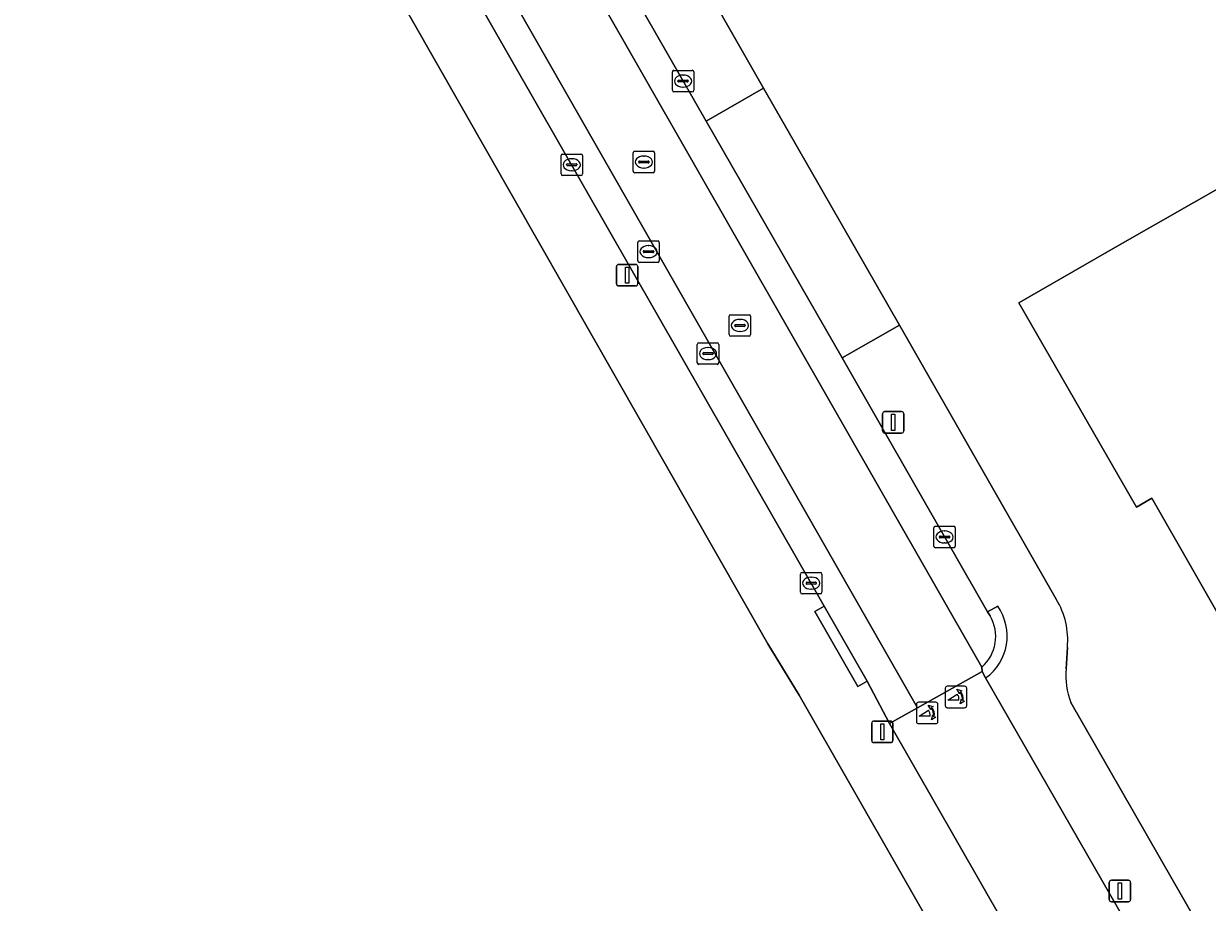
# Model space of a CAD drawing. Extents: x 158455 to 159797, y 387218 to 388672.
# Drawn here: x 159006.9 to 159062, y 387388.9 to 387429.8 of the extents above; entities that cross this region are included whole.
import ezdxf

# ---------------------------------------------------------------- set-up
doc = ezdxf.new("R2010")
doc.units = 0
for name, color, linetype in [('IMGEO_Erf', 7, 'Continuous'), ('IMGEO_Fietspad_open', 7, 'Continuous'), ('IMGEO_Kolk', 7, 'Continuous'), ('IMGEO_Lichtmast', 7, 'Continuous'), ('IMGEO_Pand', 7, 'Continuous'), ('IMGEO_Poller', 7, 'Continuous'), ('IMGEO_Rijbaan_lokaal_gesloten', 7, 'Continuous'), ('IMGEO_Rioolput', 7, 'Continuous'), ('IMGEO_Voetpad_open', 7, 'Continuous')]:
    doc.layers.add(name, color=color, linetype=linetype)

msp = doc.modelspace()

# ---------------------------------------------------------------- linework, layer by layer
at = {"layer": 'IMGEO_Erf'}
for points in [[(159021.487, 387461.801), (159021.7, 387461.428), (159027.107, 387451.962), (159027.298, 387452.069), (159033.643, 387441.037), (159037.33, 387434.57), (159037.017, 387434.385), (159040.22, 387428.764), (159041.328, 387426.82), (159047.668, 387415.778), (159054.963, 387403.021)], [(159013.041, 387349.997), (159013.188, 387352.74), (159014.275, 387353.435), (159016.381, 387349.812), (159018.271, 387350.9), (159056.765, 387372.942), (159057.149, 387373.168), (159057.427, 387373.333), (159043.001, 387398.552), (159041.537, 387400.954), (159021.411, 387436.244), (159018.241, 387441.407), (159010.144, 387455.607)], [(159055.639, 387398.219), (159066.827, 387378.71), (159068.702, 387379.738), (159112.122, 387404.631), (159083.935, 387453.791)], [(159070.135, 387388.988), (159059.41, 387407.722), (159058.697, 387407.307), (159053.217, 387416.829), (159057.834, 387419.472), (159063.134, 387422.506)], [(159055.478, 387400.779), (159055.426, 387399.776)]]:
    msp.add_lwpolyline(points, dxfattribs=at)
for centre, radius, start, end in [((159051.906, 387401.139), 3.59, 354.2525, 31.621), ((159058.728, 387399.435), 3.32, 174.0983, 201.4813)]:
    msp.add_arc(centre, radius, start, end, dxfattribs=at)
at = {"layer": 'IMGEO_Fietspad_open'}
msp.add_lwpolyline([(159064.609, 387376.853), (159064.348, 387377.307), (159051.673, 387399.357), (159051.509, 387399.66), (159048.505, 387397.967), (159047.199, 387397.231), (159059.985, 387374.909), (159060.23, 387374.481)], dxfattribs=at)
at = {"layer": 'IMGEO_Kolk'}
for p, q in [((159037.164, 387427.645), (159038.016, 387427.645)), ((159037.089, 387426.719), (159037.089, 387427.571)), ((159037.348, 387427.139), (159037.348, 387427.151)), ((159037.786, 387427.102), (159037.388, 387427.102)), ((159037.391, 387427.188), (159037.789, 387427.188)), ((159037.577, 387427.425), (159037.602, 387427.425)), ((159037.832, 387427.151), (159037.832, 387427.139)), ((159038.09, 387427.571), (159038.09, 387426.719)), ((159038.016, 387426.645), (159037.164, 387426.645)), ((159037.6, 387426.865), (159037.575, 387426.865)), ((159031.983, 387423.749), (159032.835, 387423.749)), ((159031.908, 387422.823), (159031.908, 387423.675)), ((159032.167, 387423.243), (159032.167, 387423.255)), ((159032.605, 387423.206), (159032.207, 387423.206)), ((159032.21, 387423.292), (159032.608, 387423.292)), ((159032.396, 387423.529), (159032.421, 387423.529)), ((159032.651, 387423.255), (159032.651, 387423.243)), ((159032.909, 387423.675), (159032.909, 387422.823)), ((159032.835, 387422.749), (159031.983, 387422.749)), ((159032.419, 387422.969), (159032.394, 387422.969)), ((159049.26, 387405.496), (159049.26, 387406.348)), ((159049.335, 387406.422), (159050.187, 387406.422)), ((159049.748, 387406.202), (159049.773, 387406.202)), ((159050.261, 387406.348), (159050.261, 387405.496)), ((159049.519, 387405.916), (159049.519, 387405.928)), ((159049.957, 387405.879), (159049.559, 387405.879)), ((159049.562, 387405.965), (159049.96, 387405.965)), ((159049.771, 387405.642), (159049.746, 387405.642)), ((159050.003, 387405.928), (159050.003, 387405.916)), ((159050.187, 387405.422), (159049.335, 387405.422)), ((159043.054, 387403.346), (159043.054, 387404.198)), ((159043.129, 387404.272), (159043.981, 387404.272)), ((159043.542, 387404.052), (159043.567, 387404.052)), ((159044.055, 387404.198), (159044.055, 387403.346)), ((159043.313, 387403.766), (159043.313, 387403.778)), ((159043.751, 387403.729), (159043.353, 387403.729)), ((159043.356, 387403.815), (159043.754, 387403.815)), ((159043.565, 387403.492), (159043.54, 387403.492)), ((159043.797, 387403.778), (159043.797, 387403.766)), ((159043.981, 387403.272), (159043.129, 387403.272))]:
    msp.add_line(p, q, dxfattribs=at)
for points in [[(159037.164, 387427.645), (159038.016, 387427.645)], [(159037.089, 387426.719), (159037.089, 387427.571)], [(159038.09, 387427.571), (159038.09, 387426.719)], [(159038.016, 387426.645), (159037.164, 387426.645)], [(159031.983, 387423.749), (159032.835, 387423.749)], [(159031.908, 387422.823), (159031.908, 387423.675)], [(159032.909, 387423.675), (159032.909, 387422.823)], [(159032.835, 387422.749), (159031.983, 387422.749)], [(159049.26, 387405.496), (159049.26, 387406.348)], [(159049.335, 387406.422), (159050.187, 387406.422)], [(159050.261, 387406.348), (159050.261, 387405.496)], [(159050.187, 387405.422), (159049.335, 387405.422)], [(159043.054, 387403.346), (159043.054, 387404.198)], [(159043.129, 387404.272), (159043.981, 387404.272)], [(159044.055, 387404.198), (159044.055, 387403.346)], [(159043.981, 387403.272), (159043.129, 387403.272)]]:
    msp.add_lwpolyline(points, dxfattribs=at)
for centre, radius, start, end in [((159037.166, 387427.569), 0.0765, 91.552, 178.448), ((159037.166, 387427.569), 0.0765, 91.552, 178.448), ((159038.014, 387427.569), 0.0765, 1.552, 88.448), ((159038.014, 387427.569), 0.0765, 1.552, 88.448), ((159037.388, 387427.148), 0.0403, 85.8775, 175.7526), ((159037.385, 387427.138), 0.0366, 178.938, 274.7102), ((159037.789, 387427.145), 0.043, 264.8664, 352.4533), ((159037.793, 387427.15), 0.0386, 1.7309, 96.639), ((159037.166, 387426.721), 0.0765, 181.552, 268.448), ((159037.166, 387426.721), 0.0765, 181.552, 268.448), ((159038.014, 387426.721), 0.0765, 271.552, 358.448), ((159038.014, 387426.721), 0.0765, 271.552, 358.448), ((159031.985, 387423.673), 0.0765, 91.552, 178.448), ((159031.985, 387423.673), 0.0765, 91.552, 178.448), ((159032.833, 387423.673), 0.0765, 1.552, 88.448), ((159032.833, 387423.673), 0.0765, 1.552, 88.448), ((159032.207, 387423.252), 0.0403, 85.8775, 175.7526), ((159032.204, 387423.242), 0.0366, 178.938, 274.7102), ((159032.608, 387423.249), 0.043, 264.8664, 352.4533), ((159032.612, 387423.254), 0.0386, 1.7309, 96.639), ((159031.985, 387422.825), 0.0765, 181.552, 268.448), ((159031.985, 387422.825), 0.0765, 181.552, 268.448), ((159032.833, 387422.825), 0.0765, 271.552, 358.448), ((159032.833, 387422.825), 0.0765, 271.552, 358.448), ((159049.337, 387406.346), 0.0765, 91.552, 178.448), ((159049.337, 387406.346), 0.0765, 91.552, 178.448), ((159050.185, 387406.346), 0.0765, 1.552, 88.448), ((159050.185, 387406.346), 0.0765, 1.552, 88.448), ((159049.559, 387405.925), 0.0403, 85.8775, 175.7526), ((159049.556, 387405.915), 0.0366, 178.938, 274.7102), ((159049.96, 387405.922), 0.043, 264.8664, 352.4533), ((159049.964, 387405.927), 0.0386, 1.7309, 96.639), ((159049.337, 387405.498), 0.0765, 181.552, 268.448), ((159049.337, 387405.498), 0.0765, 181.552, 268.448), ((159050.185, 387405.498), 0.0765, 271.552, 358.448), ((159050.185, 387405.498), 0.0765, 271.552, 358.448), ((159043.131, 387404.196), 0.0765, 91.552, 178.448), ((159043.131, 387404.196), 0.0765, 91.552, 178.448), ((159043.979, 387404.196), 0.0765, 1.552, 88.448), ((159043.979, 387404.196), 0.0765, 1.552, 88.448), ((159043.353, 387403.775), 0.0403, 85.8775, 175.7526), ((159043.35, 387403.765), 0.0366, 178.938, 274.7102), ((159043.754, 387403.772), 0.043, 264.8664, 352.4533), ((159043.758, 387403.777), 0.0386, 1.7309, 96.639), ((159043.131, 387403.348), 0.0765, 181.552, 268.448), ((159043.131, 387403.348), 0.0765, 181.552, 268.448), ((159043.979, 387403.348), 0.0765, 271.552, 358.448), ((159043.979, 387403.348), 0.0765, 271.552, 358.448)]:
    msp.add_arc(centre, radius, start, end, dxfattribs=at)
for centre, major_axis, ratio, start_param, end_param in [((159037.576, 387427.145), (-0.387, 0.002), 0.722429, 4.712389, 7.853982), ((159037.601, 387427.145), (-0.39, 0.002), 0.717154, 1.570796, 4.712389), ((159032.395, 387423.249), (-0.387, 0.002), 0.722429, 4.712389, 7.853982), ((159032.42, 387423.249), (-0.39, 0.002), 0.717154, 1.570796, 4.712389), ((159049.747, 387405.922), (-0.387, 0.002), 0.722429, 4.712389, 7.853982), ((159049.772, 387405.922), (-0.39, 0.002), 0.717154, 1.570796, 4.712389), ((159043.541, 387403.772), (-0.387, 0.002), 0.722429, 4.712389, 7.853982), ((159043.566, 387403.772), (-0.39, 0.002), 0.717154, 1.570796, 4.712389)]:
    msp.add_ellipse(centre, major_axis=major_axis, ratio=ratio, start_param=start_param, end_param=end_param, dxfattribs=at)
at = {"layer": 'IMGEO_Lichtmast'}
for p, q in [((159034.489, 387417.707), (159034.489, 387418.507)), ((159034.489, 387418.507), (159034.489, 387417.707)), ((159034.589, 387418.607), (159035.379, 387418.607)), ((159035.379, 387418.607), (159034.589, 387418.607)), ((159035.479, 387418.507), (159035.479, 387417.707)), ((159035.479, 387417.707), (159035.479, 387418.507)), ((159035.379, 387417.607), (159034.589, 387417.607)), ((159034.589, 387417.607), (159035.379, 387417.607)), ((159046.873, 387410.86), (159046.873, 387411.66)), ((159046.873, 387411.66), (159046.873, 387410.86)), ((159046.973, 387411.76), (159047.763, 387411.76)), ((159047.763, 387411.76), (159046.973, 387411.76)), ((159047.863, 387411.66), (159047.863, 387410.86)), ((159047.863, 387410.86), (159047.863, 387411.66)), ((159047.763, 387410.76), (159046.973, 387410.76)), ((159046.973, 387410.76), (159047.763, 387410.76)), ((159046.469, 387397.348), (159047.259, 387397.348)), ((159047.259, 387397.348), (159046.469, 387397.348)), ((159046.369, 387396.448), (159046.369, 387397.248)), ((159046.369, 387397.248), (159046.369, 387396.448)), ((159047.359, 387397.248), (159047.359, 387396.448)), ((159047.359, 387396.448), (159047.359, 387397.248)), ((159047.259, 387396.348), (159046.469, 387396.348)), ((159046.469, 387396.348), (159047.259, 387396.348)), ((159057.43, 387389.04), (159057.43, 387389.84)), ((159057.43, 387389.84), (159057.43, 387389.04)), ((159057.53, 387389.94), (159058.32, 387389.94)), ((159058.32, 387389.94), (159057.53, 387389.94)), ((159058.42, 387389.84), (159058.42, 387389.04)), ((159058.42, 387389.04), (159058.42, 387389.84)), ((159058.32, 387388.94), (159057.53, 387388.94)), ((159057.53, 387388.94), (159058.32, 387388.94))]:
    msp.add_line(p, q, dxfattribs=at)
for points in [[(159034.909, 387418.482), (159035.059, 387418.482), (159035.059, 387417.732), (159034.909, 387417.732), (159034.909, 387418.482)], [(159047.293, 387411.635), (159047.443, 387411.635), (159047.443, 387410.885), (159047.293, 387410.885), (159047.293, 387411.635)], [(159046.789, 387397.223), (159046.939, 387397.223), (159046.939, 387396.473), (159046.789, 387396.473), (159046.789, 387397.223)], [(159057.85, 387389.815), (159058, 387389.815), (159058, 387389.065), (159057.85, 387389.065), (159057.85, 387389.815)]]:
    msp.add_lwpolyline(points, dxfattribs=at)
for centre, start, end in [((159034.589, 387418.507), 90, 180), ((159034.589, 387418.507), 90, 180), ((159035.379, 387418.507), 0, 90), ((159035.379, 387418.507), 360, 90), ((159034.589, 387417.707), 180, 270), ((159034.589, 387417.707), 180, 270), ((159035.379, 387417.707), 270, 0), ((159035.379, 387417.707), 270, 0), ((159046.973, 387411.66), 90, 180), ((159046.973, 387411.66), 90, 180), ((159047.763, 387411.66), 0, 90), ((159047.763, 387411.66), 360, 90), ((159046.973, 387410.86), 180, 270), ((159046.973, 387410.86), 180, 270), ((159047.763, 387410.86), 270, 0), ((159047.763, 387410.86), 270, 0), ((159046.469, 387397.248), 90, 180), ((159046.469, 387397.248), 90, 180), ((159047.259, 387397.248), 0, 90), ((159047.259, 387397.248), 360, 90), ((159046.469, 387396.448), 180, 270), ((159046.469, 387396.448), 180, 270), ((159047.259, 387396.448), 270, 0), ((159047.259, 387396.448), 270, 0), ((159057.53, 387389.84), 90, 180), ((159057.53, 387389.84), 90, 180), ((159058.32, 387389.84), 0, 90), ((159058.32, 387389.84), 360, 90), ((159057.53, 387389.04), 180, 270), ((159057.53, 387389.04), 180, 270), ((159058.32, 387389.04), 270, 0), ((159058.32, 387389.04), 270, 0)]:
    msp.add_arc(centre, 0.1, start, end, dxfattribs=at)
at = {"layer": 'IMGEO_Pand'}
msp.add_lwpolyline([(159063.134, 387422.506), (159057.834, 387419.472), (159053.217, 387416.829), (159058.697, 387407.307), (159059.41, 387407.722), (159070.135, 387388.988)], dxfattribs=at)
at = {"layer": 'IMGEO_Poller'}
for p, q in [((159050.697, 387398.971), (159049.889, 387398.971)), ((159050.697, 387398.971), (159049.889, 387398.971)), ((159049.795, 387398.876), (159049.795, 387398.069)), ((159049.795, 387398.876), (159049.795, 387398.069)), ((159050.791, 387398.069), (159050.791, 387398.876)), ((159050.791, 387398.069), (159050.791, 387398.876)), ((159048.455, 387398.135), (159048.455, 387397.328)), ((159048.455, 387398.135), (159048.455, 387397.328)), ((159049.357, 387398.23), (159048.549, 387398.23)), ((159049.357, 387398.23), (159048.549, 387398.23)), ((159049.451, 387397.328), (159049.451, 387398.135)), ((159049.451, 387397.328), (159049.451, 387398.135)), ((159049.889, 387397.974), (159050.697, 387397.974)), ((159049.889, 387397.974), (159050.697, 387397.974)), ((159048.549, 387397.233), (159049.357, 387397.233)), ((159048.549, 387397.233), (159049.357, 387397.233))]:
    msp.add_line(p, q, dxfattribs=at)
for points in [[(159050.43, 387398.327), (159049.917, 387398.327), (159050.347, 387398.602)], [(159050.474, 387398.7), (159050.462, 387398.627), (159050.337, 387398.832)], [(159050.337, 387398.832), (159050.568, 387398.766), (159050.497, 387398.734)], [(159049.09, 387397.586), (159048.577, 387397.586), (159049.007, 387397.861)], [(159049.134, 387397.959), (159049.122, 387397.886), (159048.997, 387398.091)], [(159048.997, 387398.091), (159049.228, 387398.025), (159049.157, 387397.993)], [(159050.49, 387398.155), (159050.556, 387398.386), (159050.586, 387398.318)], [(159050.622, 387398.291), (159050.694, 387398.28), (159050.49, 387398.155)], [(159049.15, 387397.414), (159049.216, 387397.645), (159049.246, 387397.577)], [(159049.282, 387397.55), (159049.354, 387397.539), (159049.15, 387397.414)]]:
    msp.add_lwpolyline(points, dxfattribs=at)
for centre, radius, start, end in [((159049.889, 387398.876), 0.0946, 90, 180), ((159049.889, 387398.876), 0.0946, 90, 180), ((159050.697, 387398.876), 0.0946, 0, 90), ((159050.697, 387398.876), 0.0946, 0, 90), ((159050.102, 387398.377), 0.332, 351.3247, 42.4854), ((159050.116, 387398.387), 0.476, 351.7527, 41.1691), ((159050.116, 387398.387), 0.516, 349.3569, 42.2912), ((159048.549, 387398.135), 0.0946, 90, 180), ((159048.549, 387398.135), 0.0946, 90, 180), ((159048.762, 387397.636), 0.332, 351.3247, 42.4854), ((159048.776, 387397.646), 0.476, 351.7527, 41.1691), ((159048.776, 387397.646), 0.516, 349.3569, 42.2912), ((159049.357, 387398.135), 0.0946, 0, 90), ((159049.357, 387398.135), 0.0946, 0, 90), ((159049.889, 387398.069), 0.0946, 180, 270), ((159049.889, 387398.069), 0.0946, 180, 270), ((159050.697, 387398.069), 0.0946, 270, 0), ((159050.697, 387398.069), 0.0946, 270, 0), ((159048.549, 387397.328), 0.0946, 180, 270), ((159048.549, 387397.328), 0.0946, 180, 270), ((159049.357, 387397.328), 0.0946, 270, 0), ((159049.357, 387397.328), 0.0946, 270, 0)]:
    msp.add_arc(centre, radius, start, end, dxfattribs=at)
at = {"layer": 'IMGEO_Rijbaan_lokaal_gesloten'}
for points in [[(159020.676, 387468.281), (159019.808, 387469.507), (159019.027, 387468.878), (159018.32, 387468.112), (159017.722, 387467.3), (159017.143, 387466.185), (159016.714, 387464.839), (159016.531, 387463.447), (159016.557, 387462.362), (159016.793, 387461.014), (159017.59, 387459.146), (159051.501, 387399.865)], [(159051.892, 387402.245), (159051.757, 387402.439), (159044.991, 387414.258), (159038.662, 387425.284), (159030.631, 387439.309), (159024.323, 387450.34), (159018.892, 387459.891)], [(159012.43, 387458.092), (159012.804, 387457.462), (159044.161, 387402.699), (159046.159, 387399.208), (159047.199, 387397.231), (159048.505, 387397.967), (159013.376, 387459.459)]]:
    msp.add_lwpolyline(points, dxfattribs=at)
msp.add_lwpolyline([(159017.59, 387459.146), (159016.793, 387461.014), (159016.557, 387462.362), (159016.531, 387463.447), (159016.714, 387464.839), (159017.143, 387466.185), (159017.722, 387467.3), (159018.32, 387468.112), (159006.892, 387463.611), (159007.835, 387463.422), (159008.677, 387463.155), (159010.268, 387462.427), (159011.22, 387461.763), (159012.005, 387461.108), (159012.791, 387460.249), (159013.376, 387459.459), (159048.505, 387397.967), (159051.509, 387399.66), (159051.501, 387399.865)], close=True, dxfattribs=at)
msp.add_arc((159050.218, 387401.298), 1.923, 311.8321, 29.5088, dxfattribs=at)
at = {"layer": 'IMGEO_Rioolput'}
for p, q in [((159035.263, 387422.951), (159035.263, 387423.803)), ((159035.338, 387423.877), (159036.19, 387423.877)), ((159036.264, 387423.803), (159036.264, 387422.951)), ((159035.522, 387423.371), (159035.522, 387423.383)), ((159035.96, 387423.334), (159035.562, 387423.334)), ((159035.565, 387423.42), (159035.963, 387423.42)), ((159035.751, 387423.657), (159035.776, 387423.657)), ((159036.006, 387423.383), (159036.006, 387423.371)), ((159036.19, 387422.877), (159035.338, 387422.877)), ((159035.774, 387423.097), (159035.749, 387423.097)), ((159035.48, 387418.778), (159035.48, 387419.63)), ((159035.555, 387419.704), (159036.407, 387419.704)), ((159035.968, 387419.484), (159035.993, 387419.484)), ((159036.481, 387419.63), (159036.481, 387418.778)), ((159035.739, 387419.198), (159035.739, 387419.21)), ((159036.177, 387419.161), (159035.779, 387419.161)), ((159035.782, 387419.247), (159036.18, 387419.247)), ((159035.991, 387418.924), (159035.966, 387418.924)), ((159036.223, 387419.21), (159036.223, 387419.198)), ((159036.407, 387418.704), (159035.555, 387418.704)), ((159039.734, 387415.343), (159039.734, 387416.195)), ((159039.809, 387416.269), (159040.661, 387416.269)), ((159040.222, 387416.049), (159040.247, 387416.049)), ((159040.735, 387416.195), (159040.735, 387415.343)), ((159039.993, 387415.763), (159039.993, 387415.775)), ((159040.431, 387415.726), (159040.033, 387415.726)), ((159040.036, 387415.812), (159040.434, 387415.812)), ((159040.245, 387415.489), (159040.22, 387415.489)), ((159040.477, 387415.775), (159040.477, 387415.763)), ((159038.324, 387414.959), (159039.176, 387414.959)), ((159040.661, 387415.269), (159039.809, 387415.269)), ((159038.249, 387414.033), (159038.249, 387414.885)), ((159038.508, 387414.453), (159038.508, 387414.465)), ((159038.946, 387414.416), (159038.548, 387414.416)), ((159038.551, 387414.502), (159038.949, 387414.502)), ((159038.737, 387414.739), (159038.762, 387414.739)), ((159038.992, 387414.465), (159038.992, 387414.453)), ((159039.25, 387414.885), (159039.25, 387414.033)), ((159039.176, 387413.959), (159038.324, 387413.959)), ((159038.76, 387414.179), (159038.735, 387414.179))]:
    msp.add_line(p, q, dxfattribs=at)
for points in [[(159035.263, 387422.951), (159035.263, 387423.803)], [(159035.338, 387423.877), (159036.19, 387423.877)], [(159036.264, 387423.803), (159036.264, 387422.951)], [(159036.19, 387422.877), (159035.338, 387422.877)], [(159035.48, 387418.778), (159035.48, 387419.63)], [(159035.555, 387419.704), (159036.407, 387419.704)], [(159036.481, 387419.63), (159036.481, 387418.778)], [(159036.407, 387418.704), (159035.555, 387418.704)], [(159039.734, 387415.343), (159039.734, 387416.195)], [(159039.809, 387416.269), (159040.661, 387416.269)], [(159040.735, 387416.195), (159040.735, 387415.343)], [(159038.324, 387414.959), (159039.176, 387414.959)], [(159040.661, 387415.269), (159039.809, 387415.269)], [(159038.249, 387414.033), (159038.249, 387414.885)], [(159039.25, 387414.885), (159039.25, 387414.033)], [(159039.176, 387413.959), (159038.324, 387413.959)]]:
    msp.add_lwpolyline(points, dxfattribs=at)
for centre, radius, start, end in [((159035.34, 387423.801), 0.0765, 91.552, 178.448), ((159035.34, 387423.801), 0.0765, 91.552, 178.448), ((159036.188, 387423.801), 0.0765, 1.552, 88.448), ((159036.188, 387423.801), 0.0765, 1.552, 88.448), ((159035.562, 387423.38), 0.0403, 85.8775, 175.7526), ((159035.559, 387423.37), 0.0366, 178.938, 274.7102), ((159035.963, 387423.377), 0.043, 264.8664, 352.4533), ((159035.967, 387423.382), 0.0386, 1.7309, 96.639), ((159035.34, 387422.953), 0.0765, 181.552, 268.448), ((159035.34, 387422.953), 0.0765, 181.552, 268.448), ((159036.188, 387422.953), 0.0765, 271.552, 358.448), ((159036.188, 387422.953), 0.0765, 271.552, 358.448), ((159035.557, 387419.628), 0.0765, 91.552, 178.448), ((159035.557, 387419.628), 0.0765, 91.552, 178.448), ((159036.405, 387419.628), 0.0765, 1.552, 88.448), ((159036.405, 387419.628), 0.0765, 1.552, 88.448), ((159035.779, 387419.207), 0.0403, 85.8775, 175.7526), ((159035.776, 387419.197), 0.0366, 178.938, 274.7102), ((159036.18, 387419.204), 0.043, 264.8664, 352.4533), ((159036.184, 387419.209), 0.0386, 1.7309, 96.639), ((159035.557, 387418.78), 0.0765, 181.552, 268.448), ((159035.557, 387418.78), 0.0765, 181.552, 268.448), ((159036.405, 387418.78), 0.0765, 271.552, 358.448), ((159036.405, 387418.78), 0.0765, 271.552, 358.448), ((159039.811, 387416.193), 0.0765, 91.552, 178.448), ((159039.811, 387416.193), 0.0765, 91.552, 178.448), ((159040.659, 387416.193), 0.0765, 1.552, 88.448), ((159040.659, 387416.193), 0.0765, 1.552, 88.448), ((159040.033, 387415.772), 0.0403, 85.8775, 175.7526), ((159040.03, 387415.762), 0.0366, 178.938, 274.7102), ((159040.434, 387415.769), 0.043, 264.8664, 352.4533), ((159040.438, 387415.774), 0.0386, 1.7309, 96.639), ((159038.326, 387414.883), 0.0765, 91.552, 178.448), ((159038.326, 387414.883), 0.0765, 91.552, 178.448), ((159039.174, 387414.883), 0.0765, 1.552, 88.448), ((159039.174, 387414.883), 0.0765, 1.552, 88.448), ((159039.811, 387415.345), 0.0765, 181.552, 268.448), ((159039.811, 387415.345), 0.0765, 181.552, 268.448), ((159040.659, 387415.345), 0.0765, 271.552, 358.448), ((159040.659, 387415.345), 0.0765, 271.552, 358.448), ((159038.548, 387414.462), 0.0403, 85.8775, 175.7526), ((159038.545, 387414.452), 0.0366, 178.938, 274.7102), ((159038.949, 387414.459), 0.043, 264.8664, 352.4533), ((159038.953, 387414.464), 0.0386, 1.7309, 96.639), ((159038.326, 387414.035), 0.0765, 181.552, 268.448), ((159038.326, 387414.035), 0.0765, 181.552, 268.448), ((159039.174, 387414.035), 0.0765, 271.552, 358.448), ((159039.174, 387414.035), 0.0765, 271.552, 358.448)]:
    msp.add_arc(centre, radius, start, end, dxfattribs=at)
for centre, major_axis, ratio, start_param, end_param in [((159035.75, 387423.377), (-0.387, 0.002), 0.722429, 4.712389, 7.853982), ((159035.775, 387423.377), (-0.39, 0.002), 0.717154, 1.570796, 4.712389), ((159035.967, 387419.204), (-0.387, 0.002), 0.722429, 4.712389, 7.853982), ((159035.992, 387419.204), (-0.39, 0.002), 0.717154, 1.570796, 4.712389), ((159040.221, 387415.769), (-0.387, 0.002), 0.722429, 4.712389, 7.853982), ((159040.246, 387415.769), (-0.39, 0.002), 0.717154, 1.570796, 4.712389), ((159038.736, 387414.459), (-0.387, 0.002), 0.722429, 4.712389, 7.853982), ((159038.761, 387414.459), (-0.39, 0.002), 0.717154, 1.570796, 4.712389)]:
    msp.add_ellipse(centre, major_axis=major_axis, ratio=ratio, start_param=start_param, end_param=end_param, dxfattribs=at)
at = {"layer": 'IMGEO_Voetpad_open'}
for points in [[(159012.804, 387457.462), (159011.77, 387456.885), (159010.144, 387455.607), (159018.241, 387441.407), (159021.411, 387436.244), (159041.537, 387400.954), (159043.001, 387398.552), (159057.427, 387373.333), (159059.985, 387374.909), (159047.199, 387397.231), (159046.159, 387399.208), (159045.724, 387398.966), (159043.716, 387402.453), (159044.161, 387402.699)], [(159038.662, 387425.284), (159041.328, 387426.82), (159040.22, 387428.764), (159037.017, 387434.385), (159037.33, 387434.57), (159033.643, 387441.037), (159030.631, 387439.309)], [(159044.991, 387414.258), (159047.668, 387415.778), (159041.328, 387426.82), (159038.662, 387425.284)], [(159044.161, 387402.699), (159043.716, 387402.453), (159045.724, 387398.966), (159046.159, 387399.208)]]:
    msp.add_lwpolyline(points, close=True, dxfattribs=at)
for points in [[(159054.963, 387403.021), (159047.668, 387415.778), (159044.991, 387414.258), (159051.757, 387402.439), (159052.238, 387402.699)], [(159052.238, 387402.699), (159051.757, 387402.439), (159051.892, 387402.245)], [(159055.426, 387399.776), (159055.478, 387400.779)], [(159051.501, 387399.865), (159051.509, 387399.66), (159051.673, 387399.357)], [(159051.673, 387399.357), (159064.348, 387377.307), (159066.827, 387378.71), (159055.639, 387398.219)]]:
    msp.add_lwpolyline(points, dxfattribs=at)
for centre, radius, start, end in [((159051.906, 387401.139), 3.59, 354.2525, 31.621), ((159050.268, 387401.313), 2.408, 305.679, 35.1296), ((159050.268, 387401.313), 2.408, 305.679, 35.1296), ((159050.218, 387401.298), 1.923, 311.8321, 29.5088), ((159058.728, 387399.435), 3.32, 174.0983, 201.4813)]:
    msp.add_arc(centre, radius, start, end, dxfattribs=at)

doc.saveas('drawing.dxf')
